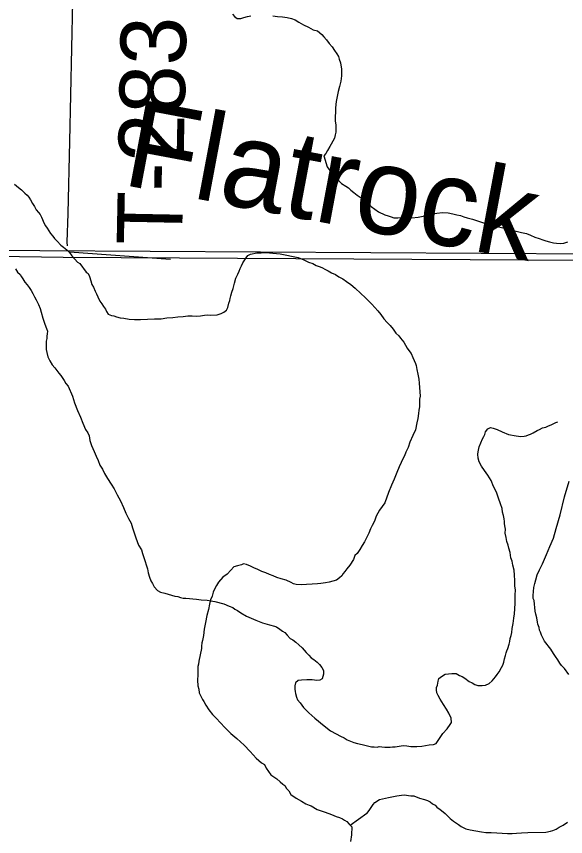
# Model space of a CAD drawing. Extents: x 2.4 to 73.1, y 4.5 to 25.6.
# Drawn here: x 44.236 to 44.4746, y 18.3405 to 18.697 of the extents above; entities that cross this region are included whole.
import ezdxf

# ---------------------------------------------------------------- set-up
doc = ezdxf.new("R2010")
doc.units = 0
for name, color, linetype in [('GM_X_Interchange_Ramps', 7, 'Continuous'), ('GM_X_Minor_Lake_Text', 7, 'Continuous'), ('GM_X_Minor_River', 7, 'Continuous'), ('GM_X_Section', 7, 'Continuous'), ('GM_X_Township', 7, 'Continuous'), ('GM_X_Township_Road', 7, 'Continuous'), ('GM_X_Township_Road_Text', 7, 'Continuous'), ('GM_X_US_Shield', 7, 'Continuous')]:
    doc.layers.add(name, color=color, linetype=linetype)

msp = doc.modelspace()

# ---------------------------------------------------------------- linework, layer by layer
at = {"layer": 'GM_X_Interchange_Ramps'}
msp.add_lwpolyline([(45.25522, 18.58113), (44.89496, 18.58646), (44.50885, 18.5908), (44.25626, 18.59224), (44.00067, 18.59612)], dxfattribs=at)
at = {"layer": 'GM_X_Minor_River'}
for points in [[(44.3299, 18.69803), (44.33082, 18.69687), (44.33194, 18.69608), (44.33346, 18.69605), (44.33481, 18.69659), (44.33634, 18.69693), (44.33786, 18.69728)], [(44.34737, 18.69725), (44.34946, 18.69702), (44.35154, 18.69678), (44.35363, 18.69654), (44.35552, 18.69612), (44.35702, 18.69552), (44.35871, 18.69453), (44.36078, 18.69334), (44.36285, 18.69235), (44.36491, 18.69116), (44.3668, 18.69074), (44.36867, 18.68918), (44.3696, 18.68821), (44.37071, 18.68685), (44.37181, 18.68531), (44.37311, 18.68376), (44.37421, 18.68222), (44.37513, 18.68068), (44.37586, 18.67952), (44.37622, 18.67837), (44.37675, 18.67684), (44.37692, 18.67589), (44.37726, 18.67417), (44.37723, 18.67265), (44.3772, 18.67113), (44.37696, 18.66886), (44.37633, 18.66659), (44.37571, 18.66433), (44.37528, 18.66225), (44.37485, 18.65998), (44.3746, 18.65733), (44.37456, 18.65543), (44.37452, 18.65353), (44.37447, 18.65163), (44.37481, 18.64972), (44.37477, 18.64801), (44.37474, 18.64669), (44.37453, 18.64555), (44.37411, 18.64404), (44.37351, 18.64272), (44.37272, 18.64141), (44.37213, 18.64048), (44.37114, 18.63879), (44.37035, 18.63748), (44.36957, 18.63636), (44.37098, 18.63158), (44.37283, 18.62907), (44.37505, 18.62674), (44.37728, 18.62441), (44.37916, 18.62322), (44.38028, 18.62244), (44.38121, 18.62147), (44.38252, 18.62049), (44.38401, 18.61932), (44.3857, 18.61814), (44.38719, 18.61697), (44.38849, 18.6158), (44.39017, 18.61443), (44.39167, 18.61326), (44.39335, 18.61208), (44.39598, 18.61069), (44.3975, 18.61028), (44.39882, 18.60987), (44.39995, 18.60946), (44.40166, 18.60942), (44.4047, 18.60955), (44.40774, 18.60948), (44.4106, 18.60979), (44.4127, 18.61012), (44.41384, 18.61029), (44.41614, 18.611), (44.41862, 18.61151), (44.4211, 18.61184), (44.42357, 18.61159), (44.42565, 18.61116), (44.42735, 18.61074), (44.42887, 18.61052), (44.43037, 18.60992), (44.43189, 18.6095), (44.43415, 18.60888), (44.4368, 18.60806), (44.43982, 18.60705), (44.44435, 18.6058), (44.44738, 18.60517), (44.45021, 18.60434)], [(44.23515, 18.62402), (44.23683, 18.62266)], [(44.23683, 18.62266), (44.23814, 18.62168), (44.23962, 18.62012), (44.24056, 18.61934), (44.24129, 18.61838), (44.24203, 18.61722), (44.24294, 18.61568), (44.24386, 18.61433), (44.2446, 18.61298), (44.24552, 18.61182), (44.24626, 18.61086), (44.2468, 18.6097), (44.24735, 18.60874), (44.24789, 18.60721), (44.24862, 18.60605), (44.24935, 18.6049), (44.25009, 18.60374), (44.25082, 18.60259), (44.25175, 18.60143), (44.25249, 18.60046), (44.2536, 18.59929), (44.25527, 18.59755), (44.2564, 18.59676), (44.25789, 18.59559), (44.25901, 18.59442), (44.26011, 18.59288), (44.26141, 18.59152), (44.26252, 18.59016), (44.26346, 18.58957), (44.26623, 18.5859), (44.26716, 18.58531), (44.2677, 18.58397), (44.26823, 18.58206), (44.26877, 18.58053), (44.2695, 18.57937), (44.27022, 18.57764), (44.27077, 18.57649), (44.27131, 18.57515), (44.27221, 18.57323), (44.27314, 18.57207), (44.27387, 18.57091), (44.27461, 18.56976), (44.27516, 18.5688), (44.27589, 18.56764), (44.27721, 18.56704), (44.27834, 18.56682), (44.27948, 18.56642), (44.28099, 18.56601), (44.28269, 18.56578), (44.28496, 18.56535), (44.28724, 18.56529), (44.28991, 18.56523), (44.29295, 18.56536), (44.29599, 18.56548), (44.29885, 18.5656), (44.30133, 18.56593), (44.30399, 18.56606), (44.30609, 18.56639), (44.30837, 18.56653), (44.31047, 18.56686), (44.31237, 18.56682), (44.31427, 18.56677), (44.31599, 18.56692), (44.3177, 18.56708), (44.31904, 18.56724), (44.32037, 18.56721), (44.32322, 18.56733), (44.32494, 18.56786), (44.3261, 18.56841), (44.32726, 18.56933), (44.32785, 18.57046), (44.32828, 18.57235), (44.32868, 18.57348), (44.32889, 18.57442), (44.32911, 18.57556), (44.32952, 18.57707), (44.33013, 18.57876), (44.33075, 18.58103), (44.33137, 18.58329), (44.33217, 18.58498), (44.33277, 18.5863), (44.33318, 18.58743), (44.33377, 18.58856), (44.33437, 18.58987), (44.33496, 18.59081), (44.33575, 18.59212), (44.33654, 18.59305), (44.33769, 18.5936), (44.34037, 18.5943), (44.34227, 18.59425), (44.34455, 18.59439), (44.3474, 18.59414), (44.35062, 18.59387), (44.35838, 18.59218), (44.36083, 18.59118), (44.36289, 18.59018), (44.36478, 18.58957), (44.36628, 18.58877), (44.36798, 18.58816), (44.36892, 18.58776), (44.37005, 18.58717)], [(44.45021, 18.60434), (44.45305, 18.60371), (44.4555, 18.60308), (44.45759, 18.60266), (44.45928, 18.60186), (44.46116, 18.60106), (44.46305, 18.60045), (44.46475, 18.59984), (44.46607, 18.59943), (44.46758, 18.59901), (44.46928, 18.5986), (44.47061, 18.59838), (44.47232, 18.59834), (44.47384, 18.59849), (44.47556, 18.59903)], [(44.259, 18.59472), (44.30285, 18.59153)], [(44.23558, 18.58733), (44.2365, 18.58579), (44.23762, 18.58481), (44.23817, 18.58385), (44.23871, 18.58289), (44.23964, 18.58154), (44.24056, 18.58038), (44.24148, 18.57922), (44.2424, 18.57787), (44.24313, 18.57652), (44.24386, 18.57517), (44.24459, 18.57383), (44.2455, 18.57172), (44.24622, 18.56999), (44.24675, 18.56846), (44.24745, 18.56579), (44.24835, 18.5633), (44.24907, 18.56138), (44.24942, 18.56023), (44.24939, 18.5591), (44.24918, 18.55796), (44.24916, 18.55701), (44.24894, 18.55588), (44.24891, 18.55436), (44.24889, 18.55341), (44.24886, 18.55227), (44.24921, 18.55093), (44.24955, 18.54902), (44.25046, 18.5473), (44.25156, 18.54556), (44.25267, 18.54421), (44.25359, 18.54305), (44.25433, 18.54189), (44.25526, 18.54092), (44.25673, 18.5388), (44.25746, 18.53745), (44.25839, 18.53629), (44.26038, 18.53188), (44.26126, 18.52901), (44.26252, 18.52575), (44.26379, 18.52287), (44.26487, 18.52019), (44.26595, 18.51751), (44.26705, 18.51596), (44.26759, 18.51462), (44.26793, 18.51271), (44.26864, 18.51042), (44.26972, 18.50792), (44.27063, 18.50581), (44.27153, 18.5039), (44.27225, 18.50198), (44.27335, 18.50025), (44.27426, 18.49833), (44.27554, 18.49621), (44.2772, 18.4937), (44.27848, 18.49158), (44.27975, 18.48909), (44.28121, 18.48639), (44.28248, 18.48352), (44.28356, 18.48102), (44.28465, 18.47872), (44.28575, 18.47679), (44.28646, 18.47469), (44.28718, 18.47258), (44.28789, 18.47029), (44.28896, 18.46723), (44.29024, 18.46511), (44.29078, 18.46358), (44.29131, 18.46185), (44.29184, 18.46013), (44.29237, 18.4586), (44.29291, 18.45688), (44.29325, 18.45516), (44.29377, 18.45325), (44.29431, 18.45172), (44.29505, 18.45056), (44.29577, 18.44903), (44.29726, 18.44747), (44.29857, 18.44669), (44.30046, 18.44626), (44.30197, 18.44585), (44.30329, 18.44544), (44.30481, 18.44503), (44.30613, 18.44481), (44.30726, 18.4444), (44.3084, 18.44419), (44.30954, 18.44416), (44.31428, 18.44367), (44.31618, 18.44344), (44.31883, 18.44319), (44.32224, 18.44274), (44.32602, 18.4417), (44.32847, 18.4407), (44.32998, 18.44009), (44.33091, 18.43931), (44.33204, 18.43872), (44.33354, 18.43773), (44.33598, 18.43635), (44.33993, 18.43455)], [(44.37005, 18.58717), (44.37136, 18.58638), (44.37287, 18.58559), (44.37456, 18.58479), (44.37606, 18.5838), (44.37775, 18.58301), (44.37944, 18.58183), (44.38131, 18.58046), (44.38317, 18.57889), (44.38559, 18.57656), (44.38745, 18.57481), (44.38913, 18.57325), (44.39043, 18.57189), (44.39173, 18.57053), (44.39302, 18.56899), (44.39432, 18.56744), (44.39561, 18.56551), (44.39709, 18.56396), (44.39839, 18.5626), (44.39969, 18.56105), (44.40079, 18.55931), (44.4021, 18.55814), (44.40283, 18.55718), (44.40432, 18.55544), (44.40505, 18.55409), (44.40578, 18.55274), (44.40651, 18.55178), (44.40743, 18.55043), (44.40816, 18.5487), (44.40943, 18.5462), (44.4096, 18.54525), (44.40994, 18.54353), (44.41046, 18.54143), (44.4108, 18.53934), (44.41095, 18.53762), (44.41139, 18.53191), (44.41117, 18.53059), (44.41114, 18.52907), (44.4111, 18.52736), (44.41087, 18.52585), (44.41065, 18.52433), (44.41041, 18.52225), (44.40999, 18.52036), (44.40935, 18.51733), (44.40816, 18.51489), (44.40695, 18.51188), (44.40614, 18.50962), (44.40514, 18.50755), (44.40453, 18.50605), (44.40393, 18.50473), (44.40314, 18.50304), (44.40233, 18.50116), (44.40133, 18.49871), (44.40012, 18.49589), (44.39892, 18.49326), (44.39771, 18.49005), (44.39609, 18.48553), (44.39374, 18.48236), (44.39235, 18.47973), (44.39154, 18.47766), (44.39055, 18.47578), (44.38975, 18.47428), (44.38914, 18.47239), (44.38814, 18.47033), (44.38716, 18.46864), (44.38617, 18.46695), (44.38518, 18.46527), (44.384, 18.46358), (44.38303, 18.46266), (44.38242, 18.46096), (44.38084, 18.45852), (44.37948, 18.45685), (44.37869, 18.45572), (44.37791, 18.45479), (44.37732, 18.45386), (44.37635, 18.45293), (44.37499, 18.45201), (44.37346, 18.45147), (44.37193, 18.45113), (44.37021, 18.45079), (44.36831, 18.45045), (44.36678, 18.4503), (44.35974, 18.44988), (44.35746, 18.45012), (44.35633, 18.45034), (44.35539, 18.45093), (44.35313, 18.45193), (44.35105, 18.45255), (44.34917, 18.45316), (44.34747, 18.45377), (44.34596, 18.45437), (44.34427, 18.45517), (44.34257, 18.45578), (44.34088, 18.45658), (44.33919, 18.45737), (44.33768, 18.45798), (44.33599, 18.45878), (44.33466, 18.459), (44.3337, 18.45864), (44.33198, 18.45811), (44.33045, 18.45776)], [(44.43511, 18.40658), (44.43643, 18.40617), (44.43738, 18.40615), (44.43833, 18.40613), (44.43985, 18.40628), (44.44139, 18.40701), (44.44275, 18.40812), (44.44412, 18.40999), (44.4449, 18.41092), (44.44569, 18.41204), (44.44668, 18.41392), (44.44728, 18.41504), (44.44769, 18.41636), (44.4481, 18.41768), (44.44851, 18.41919), (44.44873, 18.42033), (44.44913, 18.42127), (44.44953, 18.42221), (44.45014, 18.4241), (44.45036, 18.42523), (44.45058, 18.42655), (44.45099, 18.42787), (44.45121, 18.4292), (44.45144, 18.4309), (44.45187, 18.43317), (44.45211, 18.43545), (44.45234, 18.43734), (44.45258, 18.43943), (44.45263, 18.44189), (44.45267, 18.4436), (44.45271, 18.4455), (44.45276, 18.44759), (44.45261, 18.44949), (44.45248, 18.45177), (44.45234, 18.45406), (44.4522, 18.45634), (44.45167, 18.45844), (44.45133, 18.46016), (44.4508, 18.46169), (44.45047, 18.46397), (44.44994, 18.46589), (44.44959, 18.46722), (44.44906, 18.46876), (44.44871, 18.47047), (44.44838, 18.47238), (44.44842, 18.47409), (44.44826, 18.47561), (44.44809, 18.47656), (44.44811, 18.47751), (44.44795, 18.47866), (44.4476, 18.47999), (44.44725, 18.48152), (44.4471, 18.48305), (44.44638, 18.48515), (44.44549, 18.48764), (44.44459, 18.49013), (44.44332, 18.49263), (44.44224, 18.49531), (44.44077, 18.49762), (44.43929, 18.49955), (44.43801, 18.50148), (44.4371, 18.5034), (44.43656, 18.50493), (44.43641, 18.50665), (44.43663, 18.50778), (44.43705, 18.50986), (44.43847, 18.51344), (44.43906, 18.51437), (44.43946, 18.51531), (44.43986, 18.51645), (44.44084, 18.51775), (44.442, 18.5183), (44.44313, 18.51808), (44.44483, 18.51747), (44.44709, 18.51647), (44.44972, 18.51528), (44.45313, 18.51463), (44.45522, 18.51439), (44.45655, 18.51455), (44.4575, 18.51472), (44.45846, 18.51508), (44.45942, 18.51544), (44.46057, 18.51598), (44.46231, 18.51708), (44.46327, 18.51744), (44.46462, 18.51817), (44.46595, 18.51852), (44.46711, 18.51906), (44.46826, 18.51942), (44.46922, 18.51996), (44.47037, 18.52051), (44.47118, 18.52072)], [(44.46058, 18.44533), (44.46062, 18.44704), (44.46085, 18.44875), (44.46126, 18.45045), (44.46168, 18.45215), (44.4623, 18.45422), (44.4633, 18.45648), (44.4645, 18.45911), (44.4663, 18.46306), (44.46771, 18.46663), (44.46931, 18.47021), (44.47055, 18.47436), (44.4722, 18.4804), (44.47409, 18.48814), (44.47614, 18.49494)], [(44.33045, 18.45776), (44.32908, 18.45627), (44.32753, 18.4546), (44.3256, 18.45331), (44.32384, 18.45107), (44.32285, 18.44958), (44.32206, 18.44807), (44.32146, 18.44676), (44.32104, 18.44506), (44.32024, 18.44337), (44.31982, 18.44148), (44.31939, 18.43921), (44.31876, 18.43656), (44.31812, 18.43354), (44.31748, 18.4307), (44.31723, 18.42786), (44.3168, 18.42578), (44.31659, 18.42464), (44.31637, 18.42332), (44.31634, 18.42218), (44.31527, 18.4167), (44.31505, 18.41537), (44.31484, 18.41443), (44.3148, 18.41291), (44.31476, 18.41082), (44.31471, 18.40854), (44.31484, 18.40607), (44.31519, 18.40454), (44.31534, 18.40302), (44.31607, 18.40148), (44.3168, 18.40014), (44.31735, 18.39918), (44.31826, 18.39764), (44.31955, 18.39552), (44.32121, 18.39358), (44.32288, 18.39183), (44.32456, 18.39009), (44.3266, 18.38776), (44.3292, 18.38523), (44.33181, 18.38308), (44.33498, 18.38016), (44.33758, 18.37745), (44.34017, 18.37454), (44.34241, 18.37259), (44.34373, 18.3718), (44.34445, 18.37026), (44.34648, 18.36737), (44.3491, 18.3656), (44.35059, 18.36424), (44.35171, 18.36326), (44.35264, 18.36267), (44.35337, 18.36132), (44.3543, 18.36035), (44.35522, 18.35881), (44.35747, 18.35724), (44.35991, 18.35586), (44.36178, 18.35468), (44.3631, 18.35408), (44.36404, 18.35387), (44.36667, 18.35229), (44.37006, 18.35107), (44.37289, 18.35006), (44.37496, 18.34925), (44.37629, 18.34884), (44.3776, 18.34824), (44.37854, 18.34765), (44.37948, 18.34706), (44.38059, 18.3459), (44.38171, 18.34473), (44.38163, 18.34131), (44.38118, 18.33828)], [(44.47597, 18.41099), (44.47412, 18.4135), (44.47282, 18.41486), (44.47208, 18.41582), (44.47117, 18.41736), (44.47025, 18.41871), (44.46933, 18.42006), (44.46823, 18.42199), (44.46546, 18.42547), (44.46473, 18.42681), (44.46418, 18.42797), (44.46364, 18.42931), (44.46328, 18.43027), (44.46312, 18.43141), (44.46258, 18.43275), (44.46241, 18.43371), (44.46207, 18.43561), (44.46173, 18.43714), (44.46138, 18.43848), (44.46122, 18.44), (44.46106, 18.44152), (44.46091, 18.44305), (44.46055, 18.444), (44.46058, 18.44533)], [(44.33993, 18.43455), (44.34294, 18.43334), (44.34597, 18.43252), (44.34804, 18.4319), (44.34899, 18.43169), (44.35049, 18.4307), (44.35161, 18.42973), (44.35254, 18.42914), (44.35366, 18.42797), (44.35496, 18.42662), (44.35609, 18.42602), (44.35739, 18.42504), (44.3587, 18.42387), (44.36019, 18.42251), (44.36186, 18.42057), (44.36297, 18.41941), (44.36408, 18.41824), (44.36521, 18.41746), (44.3667, 18.41628), (44.36763, 18.41531), (44.36874, 18.41396), (44.36947, 18.41261), (44.36944, 18.41109), (44.36882, 18.40902), (44.36786, 18.40847), (44.36652, 18.40831), (44.36444, 18.40855), (44.36216, 18.4086), (44.35987, 18.40846), (44.35835, 18.40831), (44.35719, 18.40738), (44.35697, 18.40606), (44.35693, 18.40454), (44.3571, 18.40358), (44.35727, 18.40263), (44.35762, 18.4011), (44.35816, 18.39995), (44.35927, 18.3986), (44.36075, 18.39666), (44.36298, 18.39434), (44.36559, 18.392), (44.36969, 18.38868), (44.3725, 18.38652), (44.37494, 18.38514), (44.37681, 18.38415), (44.37832, 18.38335), (44.37963, 18.38256), (44.38114, 18.38196), (44.38264, 18.38136), (44.38416, 18.38094), (44.38624, 18.38052), (44.38851, 18.3799), (44.39021, 18.37948), (44.39135, 18.37945), (44.39268, 18.37942), (44.39363, 18.37959), (44.39477, 18.37956), (44.3961, 18.37935), (44.39743, 18.37932), (44.39838, 18.37929), (44.39933, 18.37946), (44.40047, 18.37944), (44.40314, 18.37995), (44.4041, 18.38012), (44.40561, 18.37989), (44.40732, 18.37966), (44.40846, 18.37964), (44.40998, 18.3796), (44.41207, 18.37975), (44.41379, 18.38009), (44.41532, 18.38043), (44.41723, 18.38058), (44.41837, 18.38093), (44.41976, 18.38318), (44.42132, 18.38524), (44.42308, 18.38729), (44.42445, 18.38915), (44.42504, 18.39009), (44.4249, 18.39199), (44.4238, 18.39411), (44.42289, 18.39584), (44.42161, 18.39796), (44.42014, 18.40027), (44.41922, 18.40181), (44.41868, 18.40296), (44.41852, 18.40429), (44.41854, 18.40524), (44.41895, 18.40637), (44.41917, 18.40808), (44.41958, 18.40921), (44.42074, 18.41013), (44.42228, 18.41105), (44.42514, 18.41136), (44.42609, 18.41134), (44.42704, 18.41132), (44.42855, 18.41053), (44.42968, 18.41012), (44.4308, 18.40934), (44.43267, 18.40796), (44.43399, 18.40736), (44.43511, 18.40658)], [(44.38098, 18.34549), (44.3883, 18.35066), (44.3883, 18.35047), (44.38928, 18.35178), (44.39105, 18.3544), (44.39164, 18.35533), (44.39376, 18.35662), (44.39758, 18.35748), (44.40121, 18.35816), (44.40331, 18.35849), (44.40445, 18.35865), (44.40729, 18.35821), (44.40862, 18.35818), (44.41107, 18.35718), (44.41334, 18.35655), (44.41466, 18.35614), (44.41579, 18.35555), (44.41672, 18.35477), (44.41785, 18.35417), (44.41859, 18.35321), (44.42009, 18.35222), (44.42139, 18.35125), (44.42233, 18.35046), (44.42437, 18.34833), (44.42586, 18.34716), (44.42718, 18.34637), (44.42811, 18.34578), (44.42923, 18.3448), (44.4313, 18.3438), (44.43319, 18.34338), (44.43566, 18.34295), (44.43812, 18.34251), (44.44001, 18.34228), (44.44229, 18.34223), (44.44476, 18.34217), (44.44704, 18.34193), (44.44932, 18.34188), (44.45141, 18.34183), (44.45331, 18.34198), (44.45541, 18.34212), (44.45826, 18.34225), (44.46606, 18.34245), (44.46797, 18.34279), (44.46912, 18.34314), (44.47046, 18.34368), (44.47181, 18.3446), (44.47354, 18.34551), (44.47547, 18.3468)]]:
    msp.add_lwpolyline(points, dxfattribs=at)
at = {"layer": 'GM_X_Section'}
msp.add_lwpolyline([(44.01453, 19.09983), (44.51738, 19.09589), (44.51251, 18.59383), (44.48579, 18.59368), (44.00623, 18.5965)], close=True, dxfattribs=at)
at = {"layer": 'GM_X_Township'}
msp.add_lwpolyline([(45.25522, 18.58113), (44.89496, 18.58646), (44.50885, 18.5908), (44.25626, 18.59224), (44.00067, 18.59612)], dxfattribs=at)
at = {"layer": 'GM_X_Township_Road'}
msp.add_lwpolyline([(44.25811, 18.59725), (44.25808, 18.59881), (44.25842, 18.61131), (44.25918, 18.64257), (44.26045, 18.70352), (44.26047, 18.71602), (44.26048, 18.71991)], dxfattribs=at)
at = {"layer": 'GM_X_US_Shield'}
msp.add_lwpolyline([(43.96998, 18.10511), (44.47912, 18.10511), (44.48579, 18.59368), (44.00623, 18.5965), (43.97458, 18.59666)], close=True, dxfattribs=at)

# ---------------------------------------------------------------- texts
at = {"layer": 'GM_X_Minor_Lake_Text'}
msp.add_text('Flatrock', height=0.037896, rotation=349.3456, dxfattribs=at).set_placement((44.28132, 18.62393))
at = {"layer": 'GM_X_Township_Road_Text'}
msp.add_text('T-283', height=0.028409, rotation=88.8713, dxfattribs=at).set_placement((44.3079, 18.59744))

doc.saveas('drawing.dxf')
